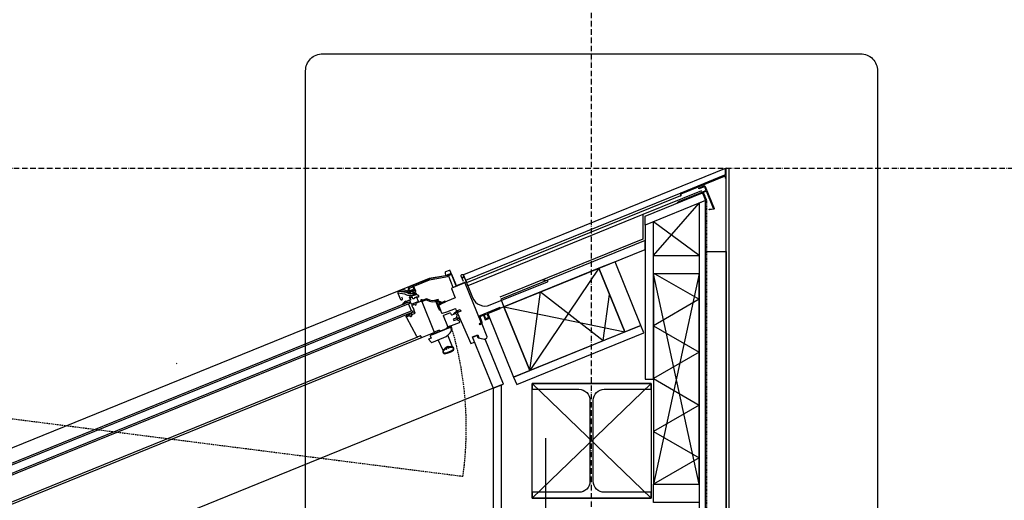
# Model space of a CAD drawing. Header units: millimetres. Extents: x -297000 to 504135, y -166520 to 252050.
# Tile 304 of 416: x 34275 to 36427, y -7626 to -6576. Entities that reach past the tile are written whole.
import ezdxf

# ---------------------------------------------------------------- set-up
doc = ezdxf.new("R2010")
doc.units = ezdxf.units.MM
doc.header["$MEASUREMENT"] = 0
for name, pattern in [('ACAD_ISO10W100', [18, 12, -3, 0, -3]), ('CENTER', [50.800000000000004, 31.75, -6.349999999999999, 6.349999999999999, -6.349999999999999]), ('DASHED2', [0.375, 0.25, -0.125]), ('HIDDEN2', [4.762499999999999, 3.175, -1.5875])]:
    doc.linetypes.add(name, pattern=pattern)
doc.layers.get('Defpoints').update_dxf_attribs({"color": 6})
for name, color, linetype in [('040_AXPRI_B', 9, 'CENTER'), ('068_HATCH_H', 8, 'Continuous'), ('080_SYMB_DETAIL', 4, 'Continuous'), ('210_WALEX_E', 2, 'Continuous'), ('210_WALEX_G', 2, 'Continuous'), ('299_STEEL_G', 3, 'Continuous'), ('299_STEEL_H', 8, 'Continuous'), ('310_WINDO_E', 1, 'Continuous'), ('310_WINDO_G', 1, 'Continuous'), ('410_WAFEX_G', 1, 'Continuous'), ('470_ROOF_G', 4, 'Continuous'), ('480_OTHFI_G', 4, 'Continuous')]:
    doc.layers.add(name, color=color, linetype=linetype)

# ---------------------------------------------------------------- blocks, each defined once
blk = doc.blocks.new('GRID02')
at = {"layer": '040_AXPRI_B', "linetype": 'ACAD_ISO10W100'}
blk.add_line((23199.99999783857, -2483.903999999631), (23199.99999788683, 11470.78071810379), dxfattribs=at)
blk.add_lwpolyline([(-4000, 8700), (27199.99999785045, 8700)], dxfattribs=at)
blk = doc.blocks.new('VELUX')
at = {"layer": '310_WINDO_E', "color": 8, "linetype": 'HIDDEN2'}
blk.add_lwpolyline([(-184.5886118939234, -309.8431769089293), (-1556.357164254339, 462.4099769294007)], dxfattribs=at)
at = {"layer": '310_WINDO_E', "color": 8}
for points in [[(-161.6204545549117, 118.7208211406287), (-1665.873654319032, 118.7208211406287), (-1665.873654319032, 77.01371055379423)], [(-152.5837629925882, 5.019762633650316), (-1558.883764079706, 5.001187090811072)], [(-1550.133784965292, 10.0001629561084), (-161.3325716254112, 10.02078669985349)], [(-121.190602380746, -38.45033588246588), (-121.9175979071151, -12.64448707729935)], [(-99.1848527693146, -38.45439188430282), (-98.40717948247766, -10.94626253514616)], [(-50.58843390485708, -155.8921760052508), (-1615.588433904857, -155.8921760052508)]]:
    blk.add_lwpolyline(points, dxfattribs=at)
at = {"layer": '310_WINDO_E', "color": 8, "linetype": 'HIDDEN2'}
for centre, start, end in [((-887.9730166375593, 76.28388679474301), 149.9849371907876, 179.7231979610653), ((-852.9730166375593, 76.28388679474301), 329.9848841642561, 354.6872389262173)]:
    blk.add_arc(centre, 771.9007230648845, start, end, dxfattribs=at)
at = {"layer": '310_WINDO_G', "color": 2}
blk.add_line((-50.58855096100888, -35.89217599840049), (-50.5892532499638, -41.89217595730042), dxfattribs=at)
at = {"layer": '310_WINDO_G', "color": 3}
for points in [[(-23.12093343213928, 90.99732448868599), (-18.96818735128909, 95.14909854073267, -0.6681786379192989), (-17.77327054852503, 94.65398392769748), (-17.77473482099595, 82.14398401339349, -0.414213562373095), (-18.274793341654, 81.64404254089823), (-40.67479318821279, 81.64666441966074, -0.414213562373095), (-41.17473466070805, 82.14672294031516), (-41.1706192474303, 117.3067226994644, 0.4142135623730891), (-42.57045537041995, 118.7068865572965), (-51.71342464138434, 118.7079567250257, 0.3541185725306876), (-52.83840099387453, 117.797186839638), (-54.13506354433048, 111.700378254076, -0.414213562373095), (-54.96536815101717, 111.1613102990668), (-90.47045504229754, 118.7124931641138), (-161.6204545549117, 118.7208211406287, 0.4142135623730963), (-165.2708817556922, 115.071248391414), (-165.2726257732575, 100.1712484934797, 0.9999999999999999), (-160.5726258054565, 100.170698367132), (-160.5721985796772, 103.8206983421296)], [(-1572.027334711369, 89.0317244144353), (-1578.642029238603, 89.80203719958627, 0.2338904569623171), (-1580.369612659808, 89.39856226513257, -0.5246925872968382), (-1582.90203691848, 90.11979978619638, 0.2464163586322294), (-1584.248284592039, 91.40103838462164), (-1590.624879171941, 93.2171003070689, 0.444655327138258), (-1593.142272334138, 91.64111606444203), (-1593.232182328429, 91.13155992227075, -0.3639702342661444), (-1594.217086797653, 90.30532337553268), (-1607.372097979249, 90.30686314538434, 0.3888787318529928), (-1611.357304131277, 86.65595255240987), (-1611.859791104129, 80.92023261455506, -0.3888787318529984), (-1612.856092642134, 80.0075049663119), (-1662.873303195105, 80.01335938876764, 0.4142135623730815), (-1665.873654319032, 77.01371055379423, 0.4142135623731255), (-1662.87400548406, 74.0133594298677), (-1660.874005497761, 74.0131253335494, -0.41421356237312), (-1659.87412255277, 73.01300829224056), (-1659.878710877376, 33.81269437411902, 1.106206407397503), (-1656.909033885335, 34.1126013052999), (-1657.827276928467, 37.31245428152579), (-1657.827042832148, 39.31245426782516)], [(-133.7732368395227, 91.91795567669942), (-131.6732368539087, 91.91770987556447, -0.4142135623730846), (-130.8733304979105, 91.11761624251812), (-130.8743605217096, 82.31761630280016, -0.414213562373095), (-132.0745009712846, 81.11775676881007), (-146.0745008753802, 81.11939544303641, -0.4142135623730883), (-147.2743604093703, 82.31953589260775), (-147.2735705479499, 89.06771052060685, 0.4477953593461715), (-149.8332897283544, 91.35326875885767), (-154.5041649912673, 90.82243176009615, -0.2635324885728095), (-155.2297859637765, 91.13109024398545, 0.5296731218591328), (-160.0201700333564, 90.85931185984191, -0.2489284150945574), (-160.6623930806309, 90.47177289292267), (-163.1880369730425, 90.33272055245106, 1.105060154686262), (-163.0147904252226, 88.28145128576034), (-160.1244181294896, 88.28111297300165)], [(-23.17448144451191, 84.30902156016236), (-23.17295981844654, 97.3090214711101, -0.9999999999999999), (-17.77295985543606, 97.3083894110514), (-17.78028707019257, 44.70838983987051, 0.414213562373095), (11.91623639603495, 15.0049137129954), (146.9162363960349, 15.0049137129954, 0.6681786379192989), (147.6235429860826, 16.71193771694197), (138.3981417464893, 22.13245171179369)], [(-1651.188249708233, 55.27961874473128), (-1648.050242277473, 57.23995273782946, -0.5890450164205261), (-1646.520422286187, 56.39172557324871), (-1646.52113627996, 50.29172561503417, -0.4142135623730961), (-1676.824682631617, 19.99527238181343), (-1791.461411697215, 20.00869040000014, 0.0655434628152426), (-1791.720234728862, 19.9746465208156), (-1801.82500266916, 17.26834973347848)], [(-1651.429648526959, 37.5571118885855), (-1651.430121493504, 33.51632608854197, -0.9999999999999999), (-1653.380121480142, 33.51655433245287), (-1653.377617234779, 54.91155418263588, -0.4142135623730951), (-1649.727190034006, 58.56112693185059), (-1630.021215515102, 58.55882038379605, -0.41421356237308), (-1628.371408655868, 56.90862726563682), (-1628.37179997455, 53.56539928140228, -0.9999999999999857), (-1630.371799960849, 53.56563337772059), (-1630.371448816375, 56.56563335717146)]]:
    blk.add_lwpolyline(points, format="xyb", dxfattribs=at)
at = {"layer": '310_WINDO_G', "color": 1}
for points in [[(-139.7978607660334, 104.7955321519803), (-138.5080906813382, 106.0850003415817, 0.1989123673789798), (-138.3909002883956, 106.3678293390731, 0.4142135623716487), (-138.7908534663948, 106.7678761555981), (-139.7408534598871, 106.7679873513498, -0.4142135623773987), (-140.2407949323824, 107.2680458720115, -0.3639702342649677), (-139.8275613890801, 107.7604013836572), (-133.103774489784, 108.9451749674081, 0.3639702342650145), (-132.6905409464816, 109.4375304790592, 0.414213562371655), (-133.1904824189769, 109.9375889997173), (-140.1437862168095, 109.9384028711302, -0.5773502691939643), (-140.7498810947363, 110.9884738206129), (-138.1341668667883, 115.5177993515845, -0.267949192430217), (-137.7011249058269, 115.767748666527), (-130.289800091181, 115.7668811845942, -0.4142135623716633), (-129.789858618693, 115.2668226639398), (-129.7904906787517, 109.8668227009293, -0.4142135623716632), (-130.2905491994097, 109.3668812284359), (-130.6905491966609, 109.3669280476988, 0.4142135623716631), (-131.1906077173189, 108.8669865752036), (-131.1906462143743, 108.5380873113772, 0.3639702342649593), (-130.7775279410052, 108.0456350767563), (-129.153913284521, 107.7591520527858, -0.3639702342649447), (-128.7407950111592, 107.2666998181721, -0.4142135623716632), (-129.24085353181, 106.7667583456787), (-130.1908535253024, 106.7668695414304, 0.4142135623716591), (-130.5909003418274, 106.3669163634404, 0.1989123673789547), (-130.4737761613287, 106.0840599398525), (-128.0533488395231, 103.6630659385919, 0.1989123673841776), (-127.8205174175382, 103.5665920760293, 0.4142135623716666), (-127.4911895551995, 103.8958428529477), (-127.4896479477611, 117.0665534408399, 0.4142135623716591), (-128.4895308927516, 118.0666704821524), (-138.7400861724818, 118.0678702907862, 0.2679491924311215), (-139.6061700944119, 117.5679716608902), (-143.2840456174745, 111.1994259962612, -0.4663076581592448), (-144.0384676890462, 111.0664920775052), (-152.0248137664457, 117.7694252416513), (-161.6426720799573, 117.770550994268), (-160.4488154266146, 117.7704112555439), (-148.8212338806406, 110.588880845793, -0.1085948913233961), (-146.9712921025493, 108.7964028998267, 0.2315054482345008), (-141.2466054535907, 105.2717078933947, -0.1236823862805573), (-139.8532008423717, 104.8297117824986), (-134.4711718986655, 101.5056151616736), (-135.105502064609, 99.14563687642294, -0.2813554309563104), (-135.7817108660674, 98.62688935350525), (-138.8220059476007, 98.61614878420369), (-140.9055273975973, 99.90299184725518, 0.1113443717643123), (-142.153440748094, 100.3325340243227, -0.2130794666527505), (-150.9485267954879, 105.7548930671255, 0.1016607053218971), (-152.7057283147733, 107.4113896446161), (-164.5794259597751, 114.8236917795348, -0.4243871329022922), (-161.6426720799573, 117.770550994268)], [(-157.2100111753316, 115.7700321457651), (-153.4016905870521, 115.7695863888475, -0.1763269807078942), (-153.0803104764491, 115.6525709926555), (-144.9291209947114, 108.8112849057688, 0.3027756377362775), (-143.8264557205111, 108.6892253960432, -0.5622077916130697), (-141.4907949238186, 107.2681921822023), (-141.4910253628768, 105.2994379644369)], [(-128.8068245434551, 98.25548291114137, -0.4931450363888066), (-129.2898599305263, 97.62612948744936), (-130.180828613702, 97.62623377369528, -0.3394542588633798), (-130.6637481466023, 97.99688077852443), (-130.8650946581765, 98.748668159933, -0.4931454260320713), (-130.5752727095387, 99.12627995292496), (-130.4662403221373, 99.12626719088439, 0.4931454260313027), (-130.1764183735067, 99.50387898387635), (-130.6723802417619, 101.355700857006, 0.3394542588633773), (-131.1552997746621, 101.726347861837), (-132.9946369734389, 101.7265631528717, 0.3394542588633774), (-133.4776432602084, 101.3560292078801), (-133.9740386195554, 99.50432348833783, 0.4931454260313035), (-133.6843050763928, 99.12664385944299), (-133.5752726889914, 99.12663109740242, -0.4931454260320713), (-133.2855391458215, 98.74895146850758), (-133.4870616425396, 97.99721124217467, -0.3394542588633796), (-133.9700679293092, 97.62667729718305), (-138.9702456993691, 97.62726255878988, -0.1316524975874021), (-139.3202347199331, 97.72108574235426), (-140.4290055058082, 98.36140790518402, -1.000000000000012), (-139.9289041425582, 99.2273747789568), (-139.0521684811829, 98.72105437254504, 0.1316524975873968), (-138.7021794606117, 98.62723118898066), (-135.7817108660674, 98.62688935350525, 0.339454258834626), (-135.105502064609, 99.14563687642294), (-133.9898282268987, 103.3074397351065, 0.1539147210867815), (-134.0081422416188, 103.7280293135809), (-134.965012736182, 106.3579671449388, 0.339454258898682), (-135.64110008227, 106.8768729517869), (-139.7685137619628, 106.8773560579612, -0.8838569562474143), (-139.8537674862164, 107.5668038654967), (-138.6183967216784, 107.8772214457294), (-134.9862160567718, 107.8767963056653, 1), (-134.1862160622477, 107.8767026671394), (-130.3038541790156, 107.8762482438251), (-129.0685561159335, 107.5655414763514, -0.8838569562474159), (-129.1539712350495, 106.8761136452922), (-133.0839679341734, 106.8765736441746, 0.4931454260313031), (-133.7602191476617, 105.9954794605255), (-132.5084878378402, 103.2453329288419, 0.3394542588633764), (-131.832400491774, 102.7264271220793), (-131.1551827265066, 102.7263478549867, -0.3394542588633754), (-129.7064241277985, 101.6144068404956), (-128.806824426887, 98.2554824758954)], [(-135.2099738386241, 91.95839611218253, 0.01401238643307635), (-131.6732368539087, 91.91770987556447, -0.01401238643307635), (-135.2099738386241, 91.95839611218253, -0.7514281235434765), (-139.0579065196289, 91.17254945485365), (-139.6729935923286, 92.96826802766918, -0.1246883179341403), (-139.3429830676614, 94.2703952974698, 0.5118895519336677), (-139.5546578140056, 94.7086865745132), (-143.9784421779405, 95.48925302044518, 0.413478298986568), (-144.3258756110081, 95.24668750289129), (-145.1051307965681, 90.89423054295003, -1.050481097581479), (-145.6990392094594, 90.9742372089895), (-144.8429189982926, 97.23671808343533, -0.3749904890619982), (-143.2574762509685, 98.62000375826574), (-141.2455371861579, 98.61976826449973, -0.1316524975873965), (-140.7955513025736, 98.49913845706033), (-139.342288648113, 97.6598700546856, 0.1320706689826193), (-139.1918001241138, 97.61966046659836), (-135.0587461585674, 97.62597185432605, -0.2126525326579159), (-134.1525368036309, 97.26200115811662, 0.2029353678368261), (-133.7217827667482, 97.07960199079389), (-133.6922265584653, 97.07959853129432, 0.3048829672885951), (-133.1365723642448, 97.45304509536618), (-132.6580567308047, 98.62652373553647), (-132.6552872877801, 99.73594719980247, 0.6135550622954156), (-132.9578843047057, 99.92462593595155), (-133.7202858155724, 99.41608684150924, -0.9584509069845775), (-133.9411451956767, 99.74915340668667), (-133.1549585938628, 100.5186361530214, -0.2044135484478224), (-132.0720557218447, 100.9805120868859, -0.2044135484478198), (-130.9892610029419, 100.5183826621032), (-130.2032545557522, 99.74871589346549, -0.9584509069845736), (-130.4241918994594, 99.41570103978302), (-131.1864743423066, 99.92441859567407, 0.6135550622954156), (-131.4891155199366, 99.7358107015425), (-131.4866057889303, 98.62638661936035), (-131.0083648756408, 97.45279599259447, 0.3048829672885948), (-130.4527981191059, 97.07921936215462), (-130.423241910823, 97.07921590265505, 0.2029353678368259), (-129.9924451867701, 97.26151422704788, -0.5188654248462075), (-128.0541579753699, 96.95566547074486), (-127.7172286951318, 96.27052934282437, 0.1055898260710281), (-127.4586798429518, 95.94246278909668, -0.5722618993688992), (-127.0381744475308, 90.29196573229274, -0.2990716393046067), (-128.1338837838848, 90.21998866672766, 0.1581817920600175), (-131.6732368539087, 91.91770987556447)], [(-1552.752525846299, 64.00046984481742), (-1558.992672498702, 60.08607464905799, -0.1410144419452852), (-1559.25842829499, 60.00963687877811), (-1559.575759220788, 60.00967402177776, -0.5479027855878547), (-1559.717391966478, 60.53612698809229), (-1557.281161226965, 62.91749315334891, 0.7740874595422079), (-1557.921242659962, 64.00107483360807, 0.1273401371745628), (-1558.201758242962, 63.8353717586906), (-1561.869314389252, 60.15695369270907, -0.1993271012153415), (-1562.223448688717, 60.00998392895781), (-1562.603602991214, 60.01002842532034, -0.6701119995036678), (-1562.814538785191, 60.5233152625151), (-1560.373487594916, 62.93786080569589, 0.80753206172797), (-1561.069084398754, 64.00144328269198, 0.106481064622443), (-1561.298184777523, 63.8516086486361), (-1564.947165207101, 60.15890288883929, -0.2004910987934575), (-1565.302876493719, 60.0103443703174), (-1565.68929518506, 60.01038959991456, -0.6665598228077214), (-1565.902315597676, 60.52159410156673), (-1563.47386796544, 62.97132496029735, 0.9999998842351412), (-1564.40533254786, 63.87817320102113), (-1568.023377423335, 60.16191694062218, -0.2024250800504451), (-1568.381691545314, 60.01070473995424), (-1582.176750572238, 60.01231942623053, -0.3647853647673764), (-1582.669353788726, 60.42697067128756), (-1583.247407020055, 63.76368861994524, 0.3647853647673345), (-1583.542968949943, 64.01247936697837), (-1584.538389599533, 64.0125958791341, 0.3647135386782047), (-1584.833996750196, 63.76394927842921), (-1585.413737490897, 60.42716611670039, -0.3647135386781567), (-1585.906415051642, 60.01275597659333), (-1616.672576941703, 60.01635709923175), (-1626.161010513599, 61.50499771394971), (-1638.291749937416, 61.50655469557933), (-1650.270668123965, 60.08255481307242, 0.08308792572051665), (-1650.524140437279, 60.0085370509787), (-1653.168512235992, 58.73145243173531, 1.000000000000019), (-1652.601635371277, 57.56155900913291), (-1650.166386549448, 58.74156924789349, -0.08341632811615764), (-1649.911974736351, 58.81604149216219), (-1638.214835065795, 60.20654481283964), (-1626.262452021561, 60.20501072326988), (-1616.706172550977, 58.70572576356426, -0.3293791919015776), (-1616.288732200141, 58.28273975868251), (-1615.703961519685, 54.20470732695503, 0.869286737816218), (-1614.574100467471, 54.20786876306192), (-1614.01280300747, 58.57998587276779, -0.3747155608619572), (-1613.517417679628, 59.01178500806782), (-1587.839792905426, 59.00037393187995, -0.4142135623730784), (-1587.339851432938, 58.50031541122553), (-1587.340588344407, 52.20451823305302, 0.441346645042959), (-1585.840763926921, 50.70434267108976), (-1582.349532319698, 50.70393402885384, 0.437042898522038), (-1580.849356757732, 52.20375844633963), (-1580.848609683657, 58.58637971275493, -0.3639702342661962), (-1580.356157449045, 58.99949798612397), (-1561.834925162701, 59.00573566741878, -0.414213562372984), (-1561.534960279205, 58.70570055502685), (-1561.535193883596, 56.7099033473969, 0.8542027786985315), (-1557.535193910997, 56.7094351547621), (-1557.534996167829, 58.39885228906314, -0.4931454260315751), (-1557.157316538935, 58.68858583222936), (-1543.820368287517, 58.68912754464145, 0.9565027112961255), (-1543.762498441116, 59.98655311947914), (-1553.614346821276, 60.86599846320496, -0.7185673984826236), (-1553.835587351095, 61.78758036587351), (-1552.090739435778, 62.88210981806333, 0.9725396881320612), (-1552.752525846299, 64.00046984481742, 0.01392129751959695), (-1552.783669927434, 63.98204042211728)], [(-1610.281165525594, 26.81218439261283, -1.073253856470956), (-1610.351450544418, 27.80721144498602), (-1598.826332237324, 29.40586246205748), (-1592.0809078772, 29.40507292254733), (-1592.081376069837, 25.40507294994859), (-1597.649468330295, 25.40572468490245), (-1597.016825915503, 27.05756668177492, 0.5578057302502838), (-1597.533027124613, 27.73396181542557), (-1598.283009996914, 27.65968957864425), (-1610.351567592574, 26.80721145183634)]]:
    blk.add_lwpolyline(points, format="xyb", dxfattribs=at)
for points in [[(-41.17159069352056, 109.0071809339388), (-41.17135659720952, 111.0071809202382), (-49.74872889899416, 111.0081848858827, -0.1543871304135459), (-54.55151311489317, 110.5418228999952), (-89.91467569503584, 118.0628214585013), (-124.8986536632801, 118.0671961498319), (-124.8988877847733, 116.0669811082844), (-90.12542323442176, 116.062910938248), (-54.9675654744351, 108.5855763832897, 0.1433809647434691), (-49.36376686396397, 109.0081398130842), (-44.72137314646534, 109.0075964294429)], [(-155.3169307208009, 91.15117329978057), (-154.9412164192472, 88.28050628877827), (-160.1244181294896, 88.28111297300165), (-159.4303900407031, 91.51690071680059, -0.4494148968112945)], [(-125.4870802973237, 79.79185868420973), (-123.2879092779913, 79.79160127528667, -0.244237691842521), (-122.4698057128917, 79.36650564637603, 0.2442376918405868), (-120.0154950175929, 78.0912187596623), (-114.229773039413, 78.09054155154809, -0.2397059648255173), (-111.8053552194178, 76.85703399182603, 0.2453867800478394), (-91.80757513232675, 67.01481674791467), (-88.83784245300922, 67.01396755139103), (-88.83727055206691, 69.01396746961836), (-91.8317187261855, 69.01482373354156, -0.2456447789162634), (-110.1905743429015, 78.03707123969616, 0.2395505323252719), (-114.2295389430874, 80.09054153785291), (-120.0152609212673, 80.0912187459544, -0.2442376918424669), (-120.8333644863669, 80.51631437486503, 0.2442376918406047), (-123.2876751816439, 81.79160126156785), (-125.4868462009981, 81.79185867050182)], [(-94.1235136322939, 46.58070469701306), (-93.07888727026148, 46.67197445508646), (-93.07865201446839, 48.68188049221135, -0.3831066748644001), (-93.26581581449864, 48.87266135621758), (-93.58744452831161, 56.15939031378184, -0.4027267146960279), (-92.67180782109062, 57.20000328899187), (-81.77972134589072, 58.1114755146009), (-79.34913870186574, 58.11119101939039), (-76.18479742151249, 58.17388039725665), (-76.18468775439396, 59.11082063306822, 0.41421356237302), (-77.18457069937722, 60.11093767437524), (-81.86314057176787, 60.11148529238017), (-83.5153968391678, 59.9732210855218, -0.2207343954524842), (-83.91068690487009, 60.11796754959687), (-89.9519085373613, 66.16060357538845, -0.6681786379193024), (-89.59825524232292, 67.0141155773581), (-92.94389342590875, 67.01450717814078, -0.03863897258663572), (-96.50013927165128, 67.20358331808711, 0.005182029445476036), (-95.99999077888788, 67.11561759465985, -0.3670636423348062), (-95.5814928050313, 66.62224637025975), (-95.58273382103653, 56.01963634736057, 0.01105729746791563), (-95.58224747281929, 55.99752980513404), (-95.20669824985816, 47.48919307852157, 0.4140144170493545)], [(-93.58159428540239, 65.7551327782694, -0.6681786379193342), (-92.72799951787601, 66.10858625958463), (-87.11813341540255, 60.49740675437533, -0.6383580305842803), (-87.4300328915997, 59.64563627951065), (-92.83858900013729, 59.19303716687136, 0.01452509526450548), (-93.0117510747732, 59.17346757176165, -0.4563527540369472), (-93.58230671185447, 59.66852296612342)], [(-148.2016980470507, 62.17306681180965, 0.5596507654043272), (-155.9022088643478, 61.85929807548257, -0.3262996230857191), (-156.0927425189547, 61.7201737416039), (-159.0125804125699, 61.72051550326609, -0.2962134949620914), (-159.1952756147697, 61.83918955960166), (-160.1217075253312, 63.92064533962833), (-160.8756970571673, 62.22769043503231, -0.6494075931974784), (-161.4238243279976, 62.22775459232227), (-162.0017589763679, 63.52622606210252), (-162.7265064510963, 61.89892921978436, -0.2962134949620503), (-163.0005909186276, 61.7209822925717), (-163.6885700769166, 61.72175217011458, -0.3888787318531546), (-163.9623883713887, 62.02064263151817), (-163.9623721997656, 62.15880475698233), (-163.4590930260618, 63.63895289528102, 0.2499409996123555), (-167.6622611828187, 63.64583568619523), (-167.0655913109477, 61.88967598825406), (-167.0656074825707, 61.7515138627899, -0.3888787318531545), (-167.3394957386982, 61.45268750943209), (-168.3664140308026, 61.36296491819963, 0.4142135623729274), (-168.5482471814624, 61.14631611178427), (-168.5134315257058, 60.74783415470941, 0.4142135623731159), (-167.8634851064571, 60.20233470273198), (-162.5657923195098, 60.17209766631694), (-159.6273076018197, 60.17175372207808), (-159.6273545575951, 59.77058744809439, 1.000000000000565), (-155.1273545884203, 59.77006073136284), (-155.1273076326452, 60.17122700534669), (-148.4788784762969, 60.17044881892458, 0.2503887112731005), (-148.2294836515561, 60.30365632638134), (-147.1926575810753, 61.52047792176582, 0.5995026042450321), (-147.4419821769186, 61.98727041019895), (-147.9243441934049, 61.98732686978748, -0.3038513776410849)], [(-69.26720767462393, 26.61001073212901, -0.8497457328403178), (-69.42637224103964, 27.58398119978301), (-59.51227116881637, 30.91447098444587, 0.09464960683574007), (-58.95942344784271, 30.80880425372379), (-53.08074383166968, 30.80811616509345), (-53.0812120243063, 26.80811619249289), (-58.64965066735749, 26.80876796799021), (-58.01700825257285, 28.46060996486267, 0.5578057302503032), (-58.53320946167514, 29.13700509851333)], [(-1601.421562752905, 20.47954327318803), (-1599.989599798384, 18.9247059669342), (-1597.414042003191, 16.38207964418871), (-1596.9826779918, 16.14276173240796, 0.3249897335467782), (-1596.282450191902, 16.22856565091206), (-1596.28225390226, 17.90556460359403, -0.6681786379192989), (-1595.77009704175, 18.11763669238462), (-1595.070178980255, 17.41755476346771, -0.1989123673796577), (-1594.982335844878, 17.20541244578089, 0.1871993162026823), (-1593.982394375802, 16.7052954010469), (-1587.882394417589, 16.70458140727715), (-1587.8827689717, 13.50458142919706), (-1593.982768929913, 13.50529542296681, 0.2959281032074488), (-1594.982850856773, 12.80541247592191, -0.1989123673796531), (-1595.070743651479, 12.59329072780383), (-1595.600094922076, 12.06406336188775, -0.6681786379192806), (-1596.282904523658, 12.34698599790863), (-1596.282713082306, 13.9825635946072, 0.3249897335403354), (-1596.697380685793, 14.55329300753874), (-1597.166560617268, 14.70566808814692), (-1600.431223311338, 18.51864839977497), (-1601.872303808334, 20.09293969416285, -1.154966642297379)], [(-131.2139473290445, 5.026144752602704), (-131.2142049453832, 2.825201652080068), (-86.71420525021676, 2.819993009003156), (-86.7139720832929, 4.81205269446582), (-91.15709482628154, 4.812572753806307), (-91.50718315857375, 5.03545778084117, 0.6985882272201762), (-95.14356463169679, 3.248866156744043), (-110.1435646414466, 3.250621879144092, 0.2549802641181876), (-114.0405265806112, 5.979507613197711), (-124.2202573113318, 5.969463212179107, -0.3071037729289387), (-125.6139474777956, 5.024546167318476), (-125.6139474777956, 5.024546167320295), (-131.2139474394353, 5.025201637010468)], [(-61.40304454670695, 10.37275299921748), (-61.5731688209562, 12.52166920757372, 0.3786120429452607), (-64.43167694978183, 15.28199623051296), (-65.39833613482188, 15.3095578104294), (-65.86751606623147, 15.46193289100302, -0.3249897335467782), (-66.28218366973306, 16.03266230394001), (-66.28198738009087, 17.7096612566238, 0.6681786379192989), (-66.79409458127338, 17.9218532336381), (-67.4941765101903, 17.22193517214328, 0.1989123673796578), (-67.58206930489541, 17.00981342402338), (-67.58212782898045, 16.50981342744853), (-74.68212778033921, 16.51064446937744), (-74.68250233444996, 13.31064449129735), (-67.58250238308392, 13.30981344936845), (-67.58260772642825, 12.40981345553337), (-66.96551381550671, 11.86831986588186, 0.6681786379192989), (-66.28263800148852, 12.15108265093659), (-66.28244656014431, 13.78666024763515, -0.3249897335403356), (-65.86764536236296, 14.35729257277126), (-65.39842977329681, 14.50955781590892), (-65.13884586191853, 14.52028951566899, -0.404325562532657), (-62.01287307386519, 11.76010507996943), (-61.90304454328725, 10.37281152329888, 0.9999999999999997)]]:
    blk.add_lwpolyline(points, format="xyb", close=True, dxfattribs=at)
for points in [[(-41.17159074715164, 109.006722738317), (-41.17486809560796, 81.00672294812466), (-48.8248683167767, 81.0076183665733), (-48.82159096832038, 109.0076181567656)], [(-1590.374015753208, 88.27999504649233), (-150.572017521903, 88.27999488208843), (-150.5724857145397, 84.27999490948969), (-1590.374015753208, 84.27999501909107), (-1590.374015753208, 88.27999504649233)], [(-1590.376356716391, 68.28777872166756), (-150.5743584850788, 68.27999501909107), (-150.5748266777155, 64.27999504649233), (-1590.376356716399, 64.27999504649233), (-1590.375888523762, 68.27999501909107)]]:
    blk.add_lwpolyline(points, close=True, dxfattribs=at)
for points in [[(-1588.374483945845, 84.28777861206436), (-1588.376356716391, 68.28777872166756)], [(-152.5725743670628, 68.2799950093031), (-152.5724857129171, 84.28028695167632)]]:
    blk.add_lwpolyline(points, dxfattribs=at)
at = {"layer": '310_WINDO_G', "color": 2}
for points in [[(-125.583763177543, 5.016602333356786), (-152.5837629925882, 5.019762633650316, -0.414213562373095), (-154.083587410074, 6.519938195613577), (-154.0832947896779, 9.01993817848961, 0.414213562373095), (-155.0831777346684, 10.02005521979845), (-161.3325716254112, 10.02078669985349, -0.3838640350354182), (-162.8241972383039, 11.36416860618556), (-167.7006143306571, 57.81247546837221, -0.4452286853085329), (-165.7113119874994, 60.02129956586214), (-160.1159380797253, 60.02064463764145, 1.095445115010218), (-154.638712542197, 60.02000353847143), (-147.0773253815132, 60.01911849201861), (-147.0763889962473, 68.01911843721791), (-146.0763890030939, 68.01900138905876), (-146.0759208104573, 72.01900136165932), (-147.0759208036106, 72.01911840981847), (-147.0753355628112, 77.0191183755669), (-146.0751014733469, 79.01900131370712), (-140.0751015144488, 79.01829902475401), (-140.0753941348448, 76.5182990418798), (-137.0753941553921, 76.51794789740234), (-137.0749844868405, 80.01794787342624), (-125.5749845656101, 80.01660181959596, -0.4142135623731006), (-124.0751601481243, 78.5164262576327), (-124.0835876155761, 6.516426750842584, -0.414213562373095)], [(-1600.384669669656, -2.73328455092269, -0.3888787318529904), (-1601.754110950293, -4.227416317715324), (-1606.172045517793, -4.613414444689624, 0.3888787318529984), (-1607.085006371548, -5.609502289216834), (-1607.089662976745, -45.39317084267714, -0.4142135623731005), (-1608.589838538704, -46.89299526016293), (-1615.589838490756, -46.89299526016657), (-1615.588433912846, -34.8921760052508), (-1628.088433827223, -34.89071300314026), (-1628.089253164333, -41.89071285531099), (-1638.490107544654, -49.18949550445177), (-1642.390107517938, -49.1890390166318), (-1644.389873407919, -47.18880493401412), (-1644.386303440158, -16.68880514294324), (-1643.886244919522, -16.18886367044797), (-1639.386244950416, -16.18939038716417), (-1639.385964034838, -13.78939040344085), (-1643.88596400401, -13.78886368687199), (-1644.38590547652, -13.28880516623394), (-1644.377700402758, 56.8111943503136), (-1643.377583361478, 57.81107729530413), (-1632.468492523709, 57.80980040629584), (-1631.378285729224, 51.80967275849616), (-1628.378285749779, 51.8093216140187), (-1628.377500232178, 58.52038480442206), (-1627.885047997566, 58.9335030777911), (-1623.158520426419, 58.09951829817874, -0.2914734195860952), (-1621.97023142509, 57.01039614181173), (-1614.079724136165, 27.54882878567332, 0.3394542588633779), (-1613.113885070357, 26.8075347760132), (-1605.412821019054, 26.80663338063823, -0.3149557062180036), (-1604.004038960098, 25.82125790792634), (-1600.473561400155, 16.15538864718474, -0.08780315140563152), (-1600.382519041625, 15.64058855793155)], [(-1594.936790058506, 12.80540708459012, 0.0763208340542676), (-1594.982885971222, 12.50541247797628), (-1594.983165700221, 10.11555008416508, 0.08748866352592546), (-1594.892764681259, 9.602509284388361), (-1593.579204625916, 5.992217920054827, 0.3152987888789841), (-1592.169781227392, 5.005083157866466), (-1558.883764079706, 5.001187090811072, 0.414213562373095), (-1557.38358851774, 6.50101150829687), (-1557.383295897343, 9.001011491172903, -0.414213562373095), (-1556.383178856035, 10.00089443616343), (-1550.133784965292, 10.0001629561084, 0.3838640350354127), (-1548.641844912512, 11.34319564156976), (-1543.891342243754, 56.49037568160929, 0.4452286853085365), (-1545.880127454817, 58.69966540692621), (-1556.677478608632, 58.70092921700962, 0.4131178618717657), (-1557.180185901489, 58.20098805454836), (-1557.18053704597, 55.20098807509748, -0.414213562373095), (-1557.68059556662, 54.70104660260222), (-1561.380595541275, 54.70147968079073, -0.414213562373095), (-1561.880537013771, 55.20153820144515), (-1561.880185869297, 58.20153818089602, 0.414213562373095), (-1562.380127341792, 58.70159670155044), (-1579.880127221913, 58.70364504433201, 0.4142135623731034), (-1580.880244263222, 57.70376209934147), (-1580.880888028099, 52.2037621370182, -0.414213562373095), (-1582.381063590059, 50.70393771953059), (-1585.881063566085, 50.70434738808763, -0.414213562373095), (-1587.380887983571, 52.20452295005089), (-1587.380244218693, 57.70452291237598, 0.414213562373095), (-1588.380127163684, 58.70463995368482), (-1612.377478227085, 58.70744879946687, 0.414213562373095), (-1612.877536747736, 58.20750732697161), (-1612.878964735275, 46.00750741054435, 0.414213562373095), (-1612.37902326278, 45.50744888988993), (-1605.679023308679, 45.50666466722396, -0.414213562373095), (-1604.679140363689, 44.50654762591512), (-1604.680689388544, 31.27246639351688, 0.3394542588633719), (-1603.939621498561, 30.30645381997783), (-1600.58090781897, 29.40606783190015), (-1592.0809078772, 29.40507292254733), (-1592.081376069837, 25.40507294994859), (-1599.211900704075, 25.40590756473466, 0.5205670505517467), (-1600.151750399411, 24.0639974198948), (-1599.06019084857, 21.06386963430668, 0.315298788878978), (-1598.120575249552, 20.40577979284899), (-1595.981961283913, 20.40552947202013, -0.414213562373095), (-1594.982078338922, 19.40541243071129), (-1594.982277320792, 17.70541244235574, 0.1316524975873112), (-1594.848361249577, 17.20539676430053, 0.2679491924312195), (-1593.982394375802, 16.7052954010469), (-1587.882394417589, 16.70458140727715), (-1587.8827689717, 13.50458142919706), (-1593.982768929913, 13.50529542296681, 0.3275382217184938)], [(-74.68279202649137, 13.31064452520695), (-67.5827920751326, 13.30981348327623), (-67.58289741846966, 12.40981348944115), (-64.52259551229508, 9.348795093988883, -0.1989123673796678), (-64.08337983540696, 8.288083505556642), (-64.08361143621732, 6.309403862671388, -0.414213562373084), (-65.58378699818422, 4.809579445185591), (-90.58378682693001, 4.812505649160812, -0.414213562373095), (-92.0836112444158, 6.312681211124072), (-92.08068504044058, 31.31268103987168, -0.414213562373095), (-90.58050947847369, 32.81250545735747), (-76.58050957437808, 32.81086678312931, -0.414213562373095), (-75.08068515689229, 31.31069122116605), (-75.08105971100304, 28.11069124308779, 0.414213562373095), (-73.58123529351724, 26.61051568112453), (-65.58123534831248, 26.60957929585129, -0.414213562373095), (-64.08141093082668, 25.10940373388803), (-64.08182980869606, 21.53072410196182, -0.1989123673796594), (-64.52129378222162, 20.47011536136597), (-67.58231217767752, 17.4098134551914), (-67.58241752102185, 16.50981346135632), (-74.6824174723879, 16.51064450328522)], [(-109.1858304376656, -12.64597730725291, 0.1667956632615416), (-87.69556602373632, -5.274669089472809, 0.1940821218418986), (-87.13171693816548, -4.304383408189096), (-86.18918452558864, 2.240782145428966, 0.4567162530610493), (-86.68402094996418, 2.812049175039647), (-132.184020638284, 2.817374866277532), (-135.1840791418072, 2.317726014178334), (-135.1847229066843, -3.182273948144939), (-140.8578343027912, -3.181609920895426), (-141.1847777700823, -3.650647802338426), (-138.229305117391, -11.66191212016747, 0.3140689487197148), (-136.8221914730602, -12.64274252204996)], [(-121.4894350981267, -43.44164495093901), (-121.489124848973, -40.79103383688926, -0.2453926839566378), (-120.9318571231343, -39.72425170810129, -0.09864253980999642), (-114.1986283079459, -36.78592808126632, -0.4786669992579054), (-113.2887417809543, -37.51877523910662), (-113.2888102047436, -38.1033533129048, 0.414213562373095), (-112.7888687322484, -38.60341183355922), (-112.2888687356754, -38.6034703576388, 0.4142135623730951), (-111.7888102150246, -38.10352888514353), (-111.788634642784, -36.603528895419, -0.414213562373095), (-111.0385468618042, -35.85361668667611), (-109.3385468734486, -35.8538156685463, -0.4142135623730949), (-108.5886346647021, -36.60390344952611), (-108.5888102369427, -38.10390343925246, 0.414213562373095), (-108.0888687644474, -38.60396195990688), (-107.5888687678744, -38.60402048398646, 0.4142135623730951), (-107.0888102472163, -38.10407901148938), (-107.088741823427, -37.51950093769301, -0.4786669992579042), (-106.1786837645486, -36.78686680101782, -0.09864253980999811), (-99.44614298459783, -39.72676657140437, -0.2453926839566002), (-98.88912500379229, -40.79367912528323), (-98.88943525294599, -43.44429023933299, -0.3592692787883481), (-100.3476420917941, -45.21133093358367, -0.09587320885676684), (-120.0316419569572, -45.20902695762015, -0.3592692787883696)]]:
    blk.add_lwpolyline(points, format="xyb", close=True, dxfattribs=at)
for points in [[(-20.57498528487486, 80.00431176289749), (-21.57486822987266, 81.00442880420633), (-52.17486802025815, 81.00801047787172), (-53.17498506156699, 80.00812753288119), (-53.17754841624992, 58.10812768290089), (-81.72754822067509, 58.11146940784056), (-91.76569643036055, 56.84455006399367, 0.3778685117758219), (-93.07787075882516, 55.35653158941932), (-93.07974206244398, 39.36906436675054, 0.3778685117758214), (-91.76791610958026, 37.88073875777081), (-81.73006475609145, 36.61146955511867), (-61.58006489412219, 36.60911103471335), (-61.58043695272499, 33.43043140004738, 0.1989123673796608), (-61.14122127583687, 32.36971981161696), (-60.02003218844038, 31.24826822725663, 0.1989123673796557), (-58.95942344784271, 30.80880425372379), (-53.08074383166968, 30.80811616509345), (-53.0812120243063, 26.80811619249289), (-60.02945345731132, 26.80892947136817, 0.4241829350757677), (-61.52877227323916, 25.25823890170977), (-59.08918155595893, -46.89217592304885), (-50.58983849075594, -46.89217592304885), (-50.58843391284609, -34.8921760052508), (-38.08843399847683, -34.89363910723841), (-38.08925333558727, -41.89363905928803), (-27.69010785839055, -49.19485631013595), (-22.59010789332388, -49.19545325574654), (-20.58987381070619, -47.19568736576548), (-20.58636236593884, -17.19568757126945), (-21.58624531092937, -16.19557052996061), (-25.58624528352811, -16.19510233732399), (-25.58596436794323, -13.79510235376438), (-21.58596439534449, -13.795570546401), (-20.58584735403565, -12.79568760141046), (-20.57498528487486, 80.00431176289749)], [(-113.2876930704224, -35.31359701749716, -0.3568872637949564), (-113.371709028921, -35.4083368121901, 0.1125732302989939), (-121.61745613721, -38.73938928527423, 0.2453926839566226), (-122.6891248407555, -40.79089337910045), (-122.6894350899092, -43.44150449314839, 0.3592692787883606), (-120.2597798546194, -46.38714117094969, 0.04782695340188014), (-110.1898929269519, -47.3537630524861, 0.04782695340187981), (-100.1197799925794, -46.38949852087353, 0.3592692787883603), (-97.68943526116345, -43.44443069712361), (-97.68912501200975, -40.79381958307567, 0.2453926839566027), (-98.76031343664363, -38.74206467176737, 0.1125732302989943), (-107.0052805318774, -35.40908199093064, -0.3568872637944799), (-107.0892743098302, -35.31432253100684, 0.4026134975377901), (-108.0883713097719, -34.35396198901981), (-112.2883712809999, -34.35347038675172, 0.4026134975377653), (-113.2876930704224, -35.31359701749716, -0.4026134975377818), (-112.2883712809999, -34.35347038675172), (-108.0883713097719, -34.35396198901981, -0.4026134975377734), (-107.0892743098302, -35.31432253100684)]]:
    blk.add_lwpolyline(points, format="xyb", dxfattribs=at)
at = {"layer": '310_WINDO_G', "color": 3}
for points in [[(-1694.385099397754, 2.004897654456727), (-1646.885099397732, 2.004897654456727, -0.414213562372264), (-1644.385099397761, -0.4951023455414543), (-1644.385099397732, -13.49510234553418, 0.414213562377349), (-1643.885099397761, -13.99510234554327), (-1639.585099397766, -13.99510234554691), (-1639.585099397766, -15.99510234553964), (-1643.885099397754, -15.995102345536, -0.4142135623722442), (-1646.385099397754, -13.49510234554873), (-1646.385099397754, -0.4951023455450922, 0.4142135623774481), (-1646.885099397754, 0.004897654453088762), (-1654.485665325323, 0.00489765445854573), (-1654.485665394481, -10.995102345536), (-1664.973840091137, -10.99510234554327), (-1664.970946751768, 0.004897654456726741), (-1694.385099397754, 0.004897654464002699)], [(29.41415264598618, 2), (-18.08584735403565, 2, 0.414213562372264), (-20.58584735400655, -0.5), (-20.58584735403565, -13.49999999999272, -0.414213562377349), (-21.08584735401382, -14.00000000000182), (-25.38584735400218, -14.00000000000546), (-25.38584735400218, -15.99999999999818), (-21.08584735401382, -15.99999999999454, 0.4142135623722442), (-18.5858473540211, -13.50000000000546), (-18.58584735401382, -0.500000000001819, -0.4142135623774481), (-18.08584735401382, -3.637978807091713e-12), (-10.485281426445, 0), (-10.48528135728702, -10.99999999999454), (0.002893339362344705, -11.00000000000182), (0, 0), (29.41415264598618, 7.275957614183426e-12)]]:
    blk.add_lwpolyline(points, format="xyb", close=True, dxfattribs=at)
for points in [[(-1662.970946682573, 0.004897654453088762), (-1662.973313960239, -8.995102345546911), (-1656.485665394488, -8.995102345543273), (-1656.485665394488, 0.00489765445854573)], [(-2.000000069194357, -5.456968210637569e-12), (-1.997632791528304, -9.000000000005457), (-8.485281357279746, -9), (-8.485281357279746, 1.818989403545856e-12)]]:
    blk.add_lwpolyline(points, close=True, dxfattribs=at)
at = {"layer": '310_WINDO_G', "color": 2}
for points in [[(-1615.588433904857, -35.8921760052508), (-1615.588433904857, -155.8921760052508), (-1639.588433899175, -155.8926980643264), (-1639.588122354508, -50.19217767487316), (-1637.358335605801, -50.1921759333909), (-1626.274272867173, -42.41200358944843), (-1626.274277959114, -35.89216727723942), (-1615.588433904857, -35.8921760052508)], [(-50.58843390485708, -35.8921760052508), (-50.58843390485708, -155.8921760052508), (-26.58843391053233, -155.8926980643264), (-26.58874545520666, -50.19217767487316), (-28.81853220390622, -50.1921759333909), (-39.90259494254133, -42.41200358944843), (-39.90258985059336, -35.89216727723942), (-50.58843390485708, -35.8921760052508)]]:
    blk.add_lwpolyline(points, dxfattribs=at)
blk = doc.blocks.new('VELUX_dakraam+rand')
at = {"layer": '068_HATCH_H'}
blk.add_lwpolyline([(38, 18), (124.6025403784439, 168), (211.2050807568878, 18), (262, 105.9793808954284)], dxfattribs=at)
at = {"layer": '210_WALEX_E'}
for points in [[(378.3848578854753, 186.0000000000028), (38, 186), (38, 168), (371.0737509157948, 168.0000000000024), (378.3848578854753, 186.0000000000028)], [(2.842170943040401e-14, 168), (2.842170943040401e-14, 18), (38, 18), (38, 168), (2.842170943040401e-14, 168)], [(262, 168), (262, 18), (300, 18), (300, 168), (262, 168)], [(300, 18), (0, 18), (0, 0), (299.9999999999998, 0), (300, 18)]]:
    blk.add_lwpolyline(points, dxfattribs=at)
at = {"layer": '210_WALEX_E', "color": 1}
blk.add_lwpolyline([(262, 168), (38, 168), (38, 18), (262, 18)], close=True, dxfattribs=at)
at = {"layer": '210_WALEX_E', "color": 8}
for points in [[(262, 168), (38, 18)], [(38, 168), (262, 18)]]:
    blk.add_lwpolyline(points, dxfattribs=at)
at = {"layer": '210_WALEX_G'}
blk.add_lwpolyline([(-50.58843389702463, 12.10766589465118), (-184.1794181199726, -316.7972579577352), (-167.5025487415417, -323.5708853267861), (-31.16047426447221, 12.10730347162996), (-50.58843389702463, 12.10766589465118)], dxfattribs=at)
blk.add_blockref('VELUX', (2.842170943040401e-14, 168))
blk = doc.blocks.new('HEA260')
at = {"layer": '299_STEEL_G'}
blk.add_lwpolyline([(-130.0000038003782, -125.0000036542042), (129.9999961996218, -125.0000036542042), (129.9999961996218, -112.5000036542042), (27.74999619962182, -112.5000036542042, -0.4142135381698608), (3.749996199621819, -88.50000365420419), (3.749996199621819, 88.49999634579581, -0.4142135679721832), (27.74999429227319, 112.4999963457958), (129.9999961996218, 112.4999963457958), (129.9999961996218, 124.9999963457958), (-130.0000038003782, 124.9999963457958), (-130.0000038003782, 112.4999963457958), (-27.75000570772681, 112.4999963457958, -0.4142135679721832), (-3.750003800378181, 88.49999634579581), (-3.750003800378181, -88.49999602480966, -0.4142135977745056), (-27.75000380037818, -112.5000036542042), (-130.0000038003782, -112.5000036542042)], format="xyb", close=True, dxfattribs=at)
at = {"layer": 'Defpoints'}
for points in [[(129.9999961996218, 124.9999963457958), (-130.0000038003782, -125.0000036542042)], [(129.9999961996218, -125.0000036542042), (-129.9999885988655, 124.9999963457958)]]:
    blk.add_lwpolyline(points, dxfattribs=at)
blk.add_lwpolyline([(-129.9999885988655, 124.9999963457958), (129.9999961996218, 124.9999963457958), (129.9999961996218, -125.0000036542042), (-129.9999885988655, -125.0000036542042)], close=True, dxfattribs=at)
blk = doc.blocks.new('DAKTRIM')
at = {"layer": '470_ROOF_G', "color": 1}
blk.add_lwpolyline([(24.00022964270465, 1.50001435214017), (22.00021050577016, 1.50001435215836), (22.00021050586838, 2.000019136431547), (20.0001913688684, 2.000019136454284), (20.00019136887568, 1.500014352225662), (18.0001722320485, 1.500014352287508), (18.00017223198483, 2.000019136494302), (16.00015309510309, 2.00001913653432), (16.00015309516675, 1.500014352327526), (14.00013395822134, 1.500014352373), (14.00013395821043, 2.000019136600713), (12.00011482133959, 2.000019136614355), (12.00011482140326, 1.500014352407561), (10.00009568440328, 1.500014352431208), (10.00009568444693, 2.000019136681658), (8.000076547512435, 2.000019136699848), (8.000076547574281, 1.500014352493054), (6.000057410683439, 1.500014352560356), (6.000057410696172, 2.000019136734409), (4.000038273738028, 2.000019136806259), (4.000038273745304, 1.500014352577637), (2.000019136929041, 1.500014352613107), (2.000019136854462, 2.000019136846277), (-2.546585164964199e-11, 2.000019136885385), (-1.818989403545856e-11, 1.500014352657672), (-2.000019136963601, 1.500014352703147), (-2.000019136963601, 2.000019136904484), (-4.000038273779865, 2.000019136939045), (-4.000038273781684, 1.500014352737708), (-6.000057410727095, 1.500014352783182), (-6.000057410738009, 2.000019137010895), (-8.000076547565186, 2.000019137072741), (-8.000076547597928, 1.500014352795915), (-9.500090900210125, 1.500014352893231), (-9.500090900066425, 10.50010046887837, -0.4142135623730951), (-9.000086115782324, 11.00010525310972), (4.000038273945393, 11.00010525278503), (4.000038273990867, 12.00011482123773, 0.4142135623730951), (3.500033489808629, 12.50011960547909), (-9.500090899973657, 12.50011960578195, 0.4142135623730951), (-11.00010525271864, 11.00010525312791), (-11.00010525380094, -41.00039230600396, 0.4931454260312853), (-9.111858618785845, -42.4492949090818), (-0.5558910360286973, -40.15673030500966, 1), (-0.9441233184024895, -38.70782770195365), (-8.870675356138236, -40.8317409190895, -0.4931454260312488), (-9.500090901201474, -40.3487733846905), (-9.500090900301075, 1.909938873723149e-10), (-1.500014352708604, 2.637534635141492e-11), (-1.500014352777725, -4.000038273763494), (-8.003553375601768e-11, -4.000038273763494), (0, 0), (58.50055975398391, -1.296939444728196e-09, 0.8769764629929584), (58.62997051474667, 0.9829723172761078), (54.83430011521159, 2.000019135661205), (51.50181911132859, 2.000019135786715), (51.50181911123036, 1.500014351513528), (49.5017999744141, 1.500014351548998), (49.501799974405, 2.000019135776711), (47.66800698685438, 2.000019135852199), (47.66800698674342, 1.500014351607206), (45.66798784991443, 1.500014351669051), (45.66798784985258, 2.000019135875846), (43.66796871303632, 2.000019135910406), (43.6679687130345, 1.500014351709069), (41.66794957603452, 1.500014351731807), (41.66794957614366, 2.000019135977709), (39.83415658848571, 2.000019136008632), (39.83415658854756, 1.500014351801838), (37.83413745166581, 1.500014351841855), (37.83413745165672, 2.000019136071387), (37.66791130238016, 2.000019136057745), (35.8341183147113, 2.000019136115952), (35.8341183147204, 1.50001435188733), (33.83409917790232, 1.500014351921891), (33.83409917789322, 2.000019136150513), (31.83408004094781, 2.000019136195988), (31.83408004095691, 1.500014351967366), (29.83406090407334, 1.500014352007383), (29.83406090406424, 2.000019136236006), (28.00026791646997, 2.000019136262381), (28.00026791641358, 1.500014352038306), (26.00024877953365, 1.500014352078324), (26.00024877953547, 2.000019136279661), (24.00022964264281, 2.000019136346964)], format="xyb", close=True, dxfattribs=at)
blk = doc.blocks.new('1006_X-03.01')
at = {"layer": '068_HATCH_H'}
for points in [[(23493.99999787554, 8700), (22919.8358258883, 8466.7902400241)], [(23394.98696787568, 8645.59647742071), (22924.78049802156, 8454.611488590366)], [(23393.9999978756, 8639.38427242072), (22926.80593036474, 8449.622838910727)], [(23311.9999843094, 8598.45930217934), (22929.46132929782, 8443.08257846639)], [(23338.2566263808, 8469.280115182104), (23434.9999978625, 8413.425303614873), (23334.9999978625, 8355.690276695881), (23434.9999978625, 8297.955249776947), (23334.9999978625, 8240.220222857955), (23434.9999978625, 8182.485195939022), (23334.9999978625, 8124.75016902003), (23434.9999978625, 8067.015142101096), (23334.9999978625, 8009.280115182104)]]:
    blk.add_lwpolyline(points, dxfattribs=at)
at = {"layer": '210_WALEX_E', "color": 1}
for points in [[(23334.99999786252, 8509.280115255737), (23434.99999786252, 8623.593698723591)], [(23434.99999786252, 8509.280115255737), (23334.99999786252, 8582.976437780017)]]:
    blk.add_lwpolyline(points, dxfattribs=at)
blk.add_lwpolyline([(23334.9999978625, 8009.280115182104), (23434.9999978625, 8009.280115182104), (23434.9999978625, 8469.280115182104), (23334.9999978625, 8469.280115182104)], close=True, dxfattribs=at)
at = {"layer": '210_WALEX_E', "color": 8}
for points in [[(23434.9999978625, 8009.280115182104), (23334.9999978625, 8469.280115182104)], [(23434.9999978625, 8469.280115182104), (23334.9999978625, 8009.280115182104)]]:
    blk.add_lwpolyline(points, dxfattribs=at)
at = {"layer": '210_WALEX_G', "color": 8, "extrusion": (0, 0, -1)}
blk.add_line((22293.67358731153, 8273.126929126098), (22292.15241974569, 8272.2487100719), dxfattribs=at)
at = {"layer": '210_WALEX_G'}
for points in [[(23448.99999786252, 8629.280115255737), (23316.99999786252, 8575.665330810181), (23316.99999786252, 8595.09346209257), (23442.22631883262, 8645.956963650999), (23448.99999786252, 8629.280115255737)], [(23434.99999786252, 8623.593698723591), (23434.9999978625, 2958), (23448.9999978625, 2958), (23448.99999786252, 8629.280115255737), (23434.99999786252, 8623.593698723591)]]:
    blk.add_lwpolyline(points, close=True, dxfattribs=at)
at = {"layer": '210_WALEX_G', "linetype": 'DASHED2', "ltscale": 0.5}
blk.add_lwpolyline([(23444.07930198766, 8646.709594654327), (23450.9999978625, 8629.67078968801), (23450.9999978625, 2958.618680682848), (23481.99999785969, 2955.297252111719), (23481.99999785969, 2938.500090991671)], dxfattribs=at)
at = {"layer": '210_WALEX_G'}
for points in [[(23316.99999786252, 8575.665330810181), (23316.99999786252, 8239.280115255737), (23334.99999786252, 8239.280115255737), (23334.99999786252, 8582.976437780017), (23316.99999786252, 8575.665330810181)], [(23334.9999978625, 8469.280115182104), (23334.9999978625, 8509.280115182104), (23434.9999978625, 8509.280115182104), (23434.9999978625, 8469.280115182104), (23334.9999978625, 8469.280115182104)], [(23334.9999978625, 7969.280115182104), (23334.9999978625, 8009.280115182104), (23434.9999978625, 8009.280115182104), (23434.9999978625, 7969.280115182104), (23334.9999978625, 7969.280115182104)]]:
    blk.add_lwpolyline(points, dxfattribs=at)
at = {"layer": '210_WALEX_G', "color": 8}
blk.add_lwpolyline([(23494.00001142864, 3010), (23448.9999978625, 3010), (23448.9999978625, 8518.010546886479), (23494.00001142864, 8518.010546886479)], close=True, dxfattribs=at)
at = {"layer": '299_STEEL_H'}
blk.add_lwpolyline([(23100.00273000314, 3799.929566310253), (23099.99999787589, 8109.77667568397)], dxfattribs=at)
at = {"layer": '410_WAFEX_G'}
blk.add_lwpolyline([(23500.00001142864, 2960), (23494.00001142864, 2960), (23494.00001142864, 8700), (23500.00001142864, 8700), (23500.00001142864, 2960)], dxfattribs=at)
at = {"layer": '470_ROOF_G', "color": 1}
blk.add_lwpolyline([(23493.61214394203, 8688.31895531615), (23493.97072194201, 8688.677533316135, 0.4142140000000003), (23493.97072194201, 8688.81895531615), (23493.61214394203, 8689.177533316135, -0.4142140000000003), (23493.61214394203, 8689.31895531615), (23493.97072194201, 8689.677533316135, 0.4142140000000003), (23493.97072194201, 8689.81895531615), (23493.61214394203, 8690.177533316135, -0.4142140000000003), (23493.61214394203, 8690.31895531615), (23493.97072194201, 8690.677533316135, 0.4142140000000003), (23493.97072194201, 8690.81895531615), (23493.61214394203, 8691.177533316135, -0.4142140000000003), (23493.61214394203, 8691.31895531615), (23493.97072194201, 8691.677533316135, 0.4142140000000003), (23493.97072194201, 8691.81895531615), (23493.61214394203, 8692.177533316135, -0.4142140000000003), (23493.61214394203, 8692.31895531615), (23493.97072194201, 8692.677533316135, 0.4142140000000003), (23493.97072194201, 8692.81895531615), (23493.61214394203, 8693.177533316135, -0.4142140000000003), (23493.61214394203, 8693.31895531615), (23493.97072194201, 8693.677533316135, 0.4142140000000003), (23493.97072194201, 8693.81895531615), (23493.61214394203, 8694.177533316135, -0.4142140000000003), (23493.61214394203, 8694.31895531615), (23493.97072194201, 8694.677533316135, 0.4142140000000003), (23493.97072194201, 8694.81895531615), (23493.61214394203, 8695.177533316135, -0.4142140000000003), (23493.61214394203, 8695.31895531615), (23493.97072194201, 8695.677533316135, 0.4142140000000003), (23493.97072194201, 8695.81895531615), (23493.61214394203, 8696.177533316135, -0.4142140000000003), (23493.61214394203, 8696.31895531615), (23493.97072194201, 8696.677533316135, 0.4142140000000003), (23493.97072194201, 8696.81895531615), (23493.54143294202, 8697.248244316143), (23494.222477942, 8697.929289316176, 0.802585), (23494.11756494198, 8698.093969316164), (23491.60723094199, 8697.18028231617, 0.315299), (23491.54143294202, 8697.086313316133), (23491.54143294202, 8686.426911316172, -0.315299), (23490.55446294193, 8685.017372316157), (23394.9869814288, 8645.59647742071, 0.315299), (23394.00001142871, 8644.186938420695), (23394.00001142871, 8639.38427242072), (23395.34203142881, 8639.872727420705, 0.315299), (23396.00001142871, 8640.812420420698), (23396.00001142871, 8643.766814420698, -0.315299), (23396.0658094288, 8643.860783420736), (23490.19941294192, 8682.759789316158, -0.520567), (23491.54143294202, 8681.820096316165), (23491.54143294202, 8679.748244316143, 0.668179), (23494.10209294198, 8678.687584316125), (23493.54143294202, 8679.248244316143), (23493.97072194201, 8679.677533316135, 0.4142140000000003), (23493.97072194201, 8679.81895531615), (23493.61214394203, 8680.177533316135, -0.4142140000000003), (23493.61214394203, 8680.31895531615), (23493.97072194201, 8680.677533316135, 0.4142140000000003), (23493.97072194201, 8680.81895531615), (23493.61214394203, 8681.177533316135, -0.4142140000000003), (23493.61214394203, 8681.31895531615), (23493.97072194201, 8681.677533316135, 0.4142140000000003), (23493.97072194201, 8681.81895531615), (23493.61214394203, 8682.177533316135, -0.4142140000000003), (23493.61214394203, 8682.31895531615), (23493.97072194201, 8682.677533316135, 0.4142140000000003), (23493.97072194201, 8682.81895531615), (23493.61214394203, 8683.177533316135, -0.4142140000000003), (23493.61214394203, 8683.31895531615), (23493.97072194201, 8683.677533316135, 0.4142140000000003), (23493.97072194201, 8683.81895531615), (23493.61214394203, 8684.177533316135, -0.4142140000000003), (23493.61214394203, 8684.31895531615), (23493.97072194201, 8684.677533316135, 0.4142140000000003), (23493.97072194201, 8684.81895531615), (23493.61214394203, 8685.177533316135, -0.4142140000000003), (23493.61214394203, 8685.31895531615), (23493.97072194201, 8685.677533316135, 0.4142140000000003), (23493.97072194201, 8685.81895531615), (23493.61214394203, 8686.177533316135, -0.4142140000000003), (23493.61214394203, 8686.31895531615), (23493.97072194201, 8686.677533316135, 0.4142140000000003), (23493.97072194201, 8686.81895531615), (23493.61214394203, 8687.177533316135, -0.4142140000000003), (23493.61214394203, 8687.31895531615), (23493.97072194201, 8687.677533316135, 0.4142140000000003), (23493.97072194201, 8687.81895531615), (23493.61214394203, 8688.177533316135, -0.4142140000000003)], format="xyb", close=True, dxfattribs=at)
at = {"layer": '480_OTHFI_G', "ltscale": 5}
blk.add_lwpolyline([(23440.34472777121, 8650.589421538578), (23311.9999843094, 8598.45930217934), (23311.9999843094, 8545.063347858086), (22999.75471640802, 8418.237872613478)], dxfattribs=at)
for name, p in [('GRID02', (0, 0)), ('HEA260', (23199.99999787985, 8104.280118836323))]:
    blk.add_blockref(name, p)
at = {"rotation": 22.10564222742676}
blk.add_blockref('VELUX_dakraam+rand', (23036.42429727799, 8226.977992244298), dxfattribs=at)
at = {"xscale": -1, "rotation": 22.10564222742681}
blk.add_blockref('DAKTRIM', (23442.22631883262, 8645.956963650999), dxfattribs=at)

msp = doc.modelspace()

# ---------------------------------------------------------------- linework, layer by layer
at = {"layer": '080_SYMB_DETAIL', "color": 6}
msp.add_lwpolyline([(34937.49999999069, -6650.000001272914), (36112.49999999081, -6650.000001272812, -0.4142135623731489), (36149.99999999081, -6687.500001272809), (36149.99999999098, -8362.500001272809, -0.414213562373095), (36112.49999999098, -8400.000001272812), (34937.49999999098, -8400.000001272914, -0.4142135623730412), (34899.99999999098, -8362.500001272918), (34899.99999999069, -6687.500001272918, -0.414213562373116)], format="xyb", close=True, dxfattribs=at)

# ---------------------------------------------------------------- block references
msp.add_blockref('1006_X-03.01', (12325.00000211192, -15600.00000125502))

doc.saveas('drawing.dxf')
